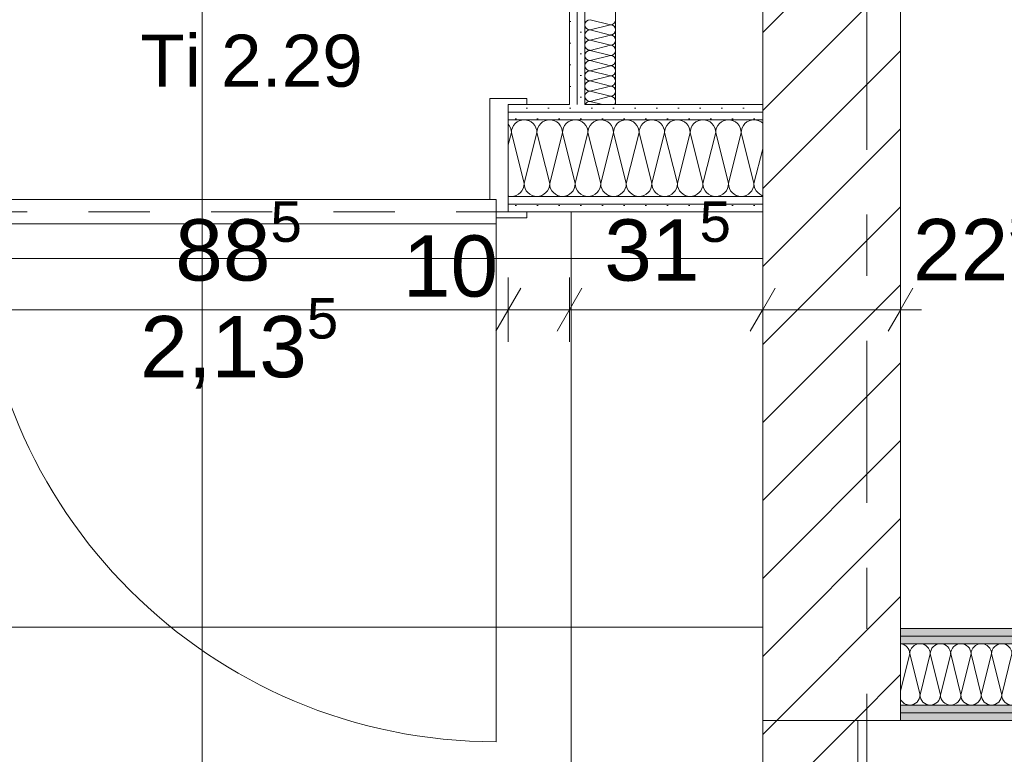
# Model space of a CAD drawing. Header units: metres. Extents: x -4 to 100, y -11 to 17.
# Tile 487 of 656: x 45.95 to 47.55, y 2.83 to 4.03. Entities that reach past the tile are written whole.
import ezdxf

# ---------------------------------------------------------------- set-up
doc = ezdxf.new("R2010")
doc.units = ezdxf.units.M
doc.header["$MEASUREMENT"] = 0
for name, pattern in [('Strichlinie doppelt', [0.546806, 0.264583, -0.105833, 0.070556, -0.105833]), ('Strichlinie eng', [0.115, 0.075, -0.04]), ('Wipeout_Contour', [1, 0, -1])]:
    doc.linetypes.add(name, pattern=pattern)
for name, color, linetype in [('152 - Bemaßung_ Beschriftung.Ausbau', 7, 'Continuous'), ('451 - Universal.Achsen Raster', 7, 'Continuous'), ('605 - Struktur.Wand Innen', 7, 'Continuous'), ('650 - Abdeckung.Fußboden Aufbau', 7, 'Continuous'), ('Neubau_606 - Struktur.Wand Innen Ausbau', 7, 'Continuous'), ('Neubau_650 - Abdeckung.Fußboden Aufbau', 7, 'Continuous')]:
    doc.layers.add(name, color=color, linetype=linetype)
doc.styles.add('ERSTELLTER_STIL_2', font='txt')
doc.dimstyles.new('ERSTELLTER_STIL__5', dxfattribs={"dimtxt": 0.1, "dimasz": 0.0532, "dimexe": 0.18, "dimexo": 0.0625, "dimgap": 0, "dimtad": 1, "dimtih": 1, "dimtoh": 1, "dimzin": 0, "dimdsep": 46, "dimtxsty": 'ERSTELLTER_STIL_2', "dimblk": 'ARROWHEAD_2', "dimblk1": 'ARROWHEAD_2', "dimblk2": 'ARROWHEAD_2', "dimcen": 0.09, "dimse1": 1, "dimse2": 1, "dimclrd": 7, "dimclre": 7, "dimclrt": 7, "dimazin": 0, "dimtfac": 1, "dimtdec": 4, "dimtmove": 0, "dimatfit": 3, "dimfxl": 1, "dimtolj": 1, "dimtzin": 0, "dimarcsym": 0})
pattern_1 = [(45, (0, 0), (-0.01767767, 0.01767767), [0, -0.025])]
pattern_2 = [(45, (0, 0), (-0.06363961, 0.06363961), [])]

# ---------------------------------------------------------------- blocks, each defined once
blk = doc.blocks.new('*X2')
at = {"layer": 'Neubau_606 - Struktur.Wand Innen Ausbau', "color": 7, "linetype": 'Continuous', "lineweight": 5}
for p, q in [((46.7465, 3.8607), (46.745, 3.8626)), ((46.7484, 3.8571), (46.7465, 3.8607)), ((46.7496, 3.8532), (46.7484, 3.8571)), ((46.7516, 3.8571), (46.7504, 3.8532)), ((46.7535, 3.8607), (46.7516, 3.8571)), ((46.7561, 3.8639), (46.7535, 3.8607)), ((46.7593, 3.8665), (46.7561, 3.8639)), ((46.7629, 3.8684), (46.7593, 3.8665)), ((46.7668, 3.8696), (46.7629, 3.8684)), ((46.7708, 3.87), (46.7668, 3.8696)), ((46.7749, 3.8696), (46.7708, 3.87)), ((46.7788, 3.8684), (46.7749, 3.8696)), ((46.7824, 3.8665), (46.7788, 3.8684)), ((46.7856, 3.8639), (46.7824, 3.8665)), ((46.7882, 3.8607), (46.7856, 3.8639)), ((46.7901, 3.8571), (46.7882, 3.8607)), ((46.7913, 3.8532), (46.7901, 3.8571)), ((46.7933, 3.8571), (46.7921, 3.8532)), ((46.7952, 3.8607), (46.7933, 3.8571)), ((46.7978, 3.8639), (46.7952, 3.8607)), ((46.8009, 3.8665), (46.7978, 3.8639)), ((46.8045, 3.8684), (46.8009, 3.8665)), ((46.8084, 3.8696), (46.8045, 3.8684)), ((46.8125, 3.87), (46.8084, 3.8696)), ((46.8166, 3.8696), (46.8125, 3.87)), ((46.8205, 3.8684), (46.8166, 3.8696)), ((46.8241, 3.8665), (46.8205, 3.8684)), ((46.8272, 3.8639), (46.8241, 3.8665)), ((46.8298, 3.8607), (46.8272, 3.8639)), ((46.8317, 3.8571), (46.8298, 3.8607)), ((46.8329, 3.8532), (46.8317, 3.8571)), ((46.8349, 3.8571), (46.8337, 3.8532)), ((46.8368, 3.8607), (46.8349, 3.8571)), ((46.8394, 3.8639), (46.8368, 3.8607)), ((46.8426, 3.8665), (46.8394, 3.8639)), ((46.8462, 3.8684), (46.8426, 3.8665)), ((46.8501, 3.8696), (46.8462, 3.8684)), ((46.8542, 3.87), (46.8501, 3.8696)), ((46.8582, 3.8696), (46.8542, 3.87)), ((46.8621, 3.8684), (46.8582, 3.8696)), ((46.8657, 3.8665), (46.8621, 3.8684)), ((46.8689, 3.8639), (46.8657, 3.8665)), ((46.8715, 3.8607), (46.8689, 3.8639)), ((46.8734, 3.8571), (46.8715, 3.8607)), ((46.8746, 3.8532), (46.8734, 3.8571)), ((46.8766, 3.8571), (46.8754, 3.8532)), ((46.8785, 3.8607), (46.8766, 3.8571)), ((46.8811, 3.8639), (46.8785, 3.8607)), ((46.8843, 3.8665), (46.8811, 3.8639)), ((46.8879, 3.8684), (46.8843, 3.8665)), ((46.8918, 3.8696), (46.8879, 3.8684)), ((46.8958, 3.87), (46.8918, 3.8696)), ((46.8999, 3.8696), (46.8958, 3.87)), ((46.9038, 3.8684), (46.8999, 3.8696)), ((46.9074, 3.8665), (46.9038, 3.8684)), ((46.9106, 3.8639), (46.9074, 3.8665)), ((46.9132, 3.8607), (46.9106, 3.8639)), ((46.9151, 3.8571), (46.9132, 3.8607)), ((46.9163, 3.8532), (46.9151, 3.8571)), ((46.9183, 3.8571), (46.9171, 3.8532)), ((46.9202, 3.8607), (46.9183, 3.8571)), ((46.9228, 3.8639), (46.9202, 3.8607)), ((46.9259, 3.8665), (46.9228, 3.8639)), ((46.9295, 3.8684), (46.9259, 3.8665)), ((46.9334, 3.8696), (46.9295, 3.8684)), ((46.9375, 3.87), (46.9334, 3.8696)), ((46.9416, 3.8696), (46.9375, 3.87)), ((46.9455, 3.8684), (46.9416, 3.8696)), ((46.9491, 3.8665), (46.9455, 3.8684)), ((46.9522, 3.8639), (46.9491, 3.8665)), ((46.9548, 3.8607), (46.9522, 3.8639)), ((46.9567, 3.8571), (46.9548, 3.8607)), ((46.9579, 3.8532), (46.9567, 3.8571)), ((46.9599, 3.8571), (46.9587, 3.8532)), ((46.9618, 3.8607), (46.9599, 3.8571)), ((46.9644, 3.8639), (46.9618, 3.8607)), ((46.9676, 3.8665), (46.9644, 3.8639)), ((46.9712, 3.8684), (46.9676, 3.8665)), ((46.9751, 3.8696), (46.9712, 3.8684)), ((46.9792, 3.87), (46.9751, 3.8696)), ((46.9832, 3.8696), (46.9792, 3.87)), ((46.9871, 3.8684), (46.9832, 3.8696)), ((46.9907, 3.8665), (46.9871, 3.8684)), ((46.9939, 3.8639), (46.9907, 3.8665)), ((46.9965, 3.8607), (46.9939, 3.8639)), ((46.9984, 3.8571), (46.9965, 3.8607)), ((46.9996, 3.8532), (46.9984, 3.8571)), ((47.0016, 3.8571), (47.0004, 3.8532)), ((47.0035, 3.8607), (47.0016, 3.8571)), ((47.0061, 3.8639), (47.0035, 3.8607)), ((47.0093, 3.8665), (47.0061, 3.8639)), ((47.0129, 3.8684), (47.0093, 3.8665)), ((47.0168, 3.8696), (47.0129, 3.8684)), ((47.0208, 3.87), (47.0168, 3.8696)), ((47.0249, 3.8696), (47.0208, 3.87)), ((47.0288, 3.8684), (47.0249, 3.8696)), ((47.0324, 3.8665), (47.0288, 3.8684)), ((47.0356, 3.8639), (47.0324, 3.8665)), ((47.0382, 3.8607), (47.0356, 3.8639)), ((47.0401, 3.8571), (47.0382, 3.8607)), ((47.0413, 3.8532), (47.0401, 3.8571)), ((47.0433, 3.8571), (47.0421, 3.8532)), ((47.0452, 3.8607), (47.0433, 3.8571)), ((47.0478, 3.8639), (47.0452, 3.8607)), ((47.0509, 3.8665), (47.0478, 3.8639)), ((47.0545, 3.8684), (47.0509, 3.8665)), ((47.0584, 3.8696), (47.0545, 3.8684)), ((47.0625, 3.87), (47.0584, 3.8696)), ((47.0666, 3.8696), (47.0625, 3.87)), ((47.0705, 3.8684), (47.0666, 3.8696)), ((47.0741, 3.8665), (47.0705, 3.8684)), ((47.0772, 3.8639), (47.0741, 3.8665)), ((47.0798, 3.8607), (47.0772, 3.8639)), ((47.0817, 3.8571), (47.0798, 3.8607)), ((47.0829, 3.8532), (47.0817, 3.8571)), ((47.0849, 3.8571), (47.0837, 3.8532)), ((47.0868, 3.8607), (47.0849, 3.8571)), ((47.0894, 3.8639), (47.0868, 3.8607)), ((47.0926, 3.8665), (47.0894, 3.8639)), ((47.0962, 3.8684), (47.0926, 3.8665)), ((47.1001, 3.8696), (47.0962, 3.8684)), ((47.1042, 3.87), (47.1001, 3.8696)), ((47.1082, 3.8696), (47.1042, 3.87)), ((47.1121, 3.8684), (47.1082, 3.8696)), ((47.1157, 3.8665), (47.1121, 3.8684)), ((47.1189, 3.8639), (47.1157, 3.8665)), ((47.1215, 3.8607), (47.1189, 3.8639)), ((47.1234, 3.8571), (47.1215, 3.8607)), ((47.1246, 3.8532), (47.1234, 3.8571)), ((47.1266, 3.8571), (47.1254, 3.8532)), ((47.1285, 3.8607), (47.1266, 3.8571)), ((47.1311, 3.8639), (47.1285, 3.8607)), ((47.1343, 3.8665), (47.1311, 3.8639)), ((47.1379, 3.8684), (47.1343, 3.8665)), ((47.1418, 3.8696), (47.1379, 3.8684)), ((47.1458, 3.87), (47.1418, 3.8696)), ((47.1499, 3.8696), (47.1458, 3.87)), ((47.1538, 3.8684), (47.1499, 3.8696)), ((47.1574, 3.8665), (47.1538, 3.8684)), ((47.16, 3.8644), (47.1574, 3.8665)), ((46.75, 3.8492), (46.745, 3.8291)), ((46.75, 3.8492), (46.7496, 3.8532)), ((46.7504, 3.8532), (46.75, 3.8492)), ((46.75, 3.8492), (46.7708, 3.7658)), ((46.7917, 3.8492), (46.7708, 3.7658)), ((46.7917, 3.8492), (46.7913, 3.8532)), ((46.7921, 3.8532), (46.7917, 3.8492)), ((46.7917, 3.8492), (46.8125, 3.7658)), ((46.8333, 3.8492), (46.8125, 3.7658)), ((46.8333, 3.8492), (46.8329, 3.8532)), ((46.8337, 3.8532), (46.8333, 3.8492)), ((46.8333, 3.8492), (46.8542, 3.7658)), ((46.875, 3.8492), (46.8542, 3.7658)), ((46.875, 3.8492), (46.8746, 3.8532)), ((46.8754, 3.8532), (46.875, 3.8492)), ((46.875, 3.8492), (46.8958, 3.7658)), ((46.9167, 3.8492), (46.8958, 3.7658)), ((46.9167, 3.8492), (46.9163, 3.8532)), ((46.9171, 3.8532), (46.9167, 3.8492)), ((46.9167, 3.8492), (46.9375, 3.7658)), ((46.9583, 3.8492), (46.9375, 3.7658)), ((46.9583, 3.8492), (46.9579, 3.8532)), ((46.9587, 3.8532), (46.9583, 3.8492)), ((46.9583, 3.8492), (46.9792, 3.7658)), ((47, 3.8492), (46.9792, 3.7658)), ((47, 3.8492), (46.9996, 3.8532)), ((47.0004, 3.8532), (47, 3.8492)), ((47, 3.8492), (47.0208, 3.7658)), ((47.0417, 3.8492), (47.0208, 3.7658)), ((47.0417, 3.8492), (47.0413, 3.8532)), ((47.0421, 3.8532), (47.0417, 3.8492)), ((47.0417, 3.8492), (47.0625, 3.7658)), ((47.0833, 3.8492), (47.0625, 3.7658)), ((47.0833, 3.8492), (47.0829, 3.8532)), ((47.0837, 3.8532), (47.0833, 3.8492)), ((47.0833, 3.8492), (47.1042, 3.7658)), ((47.125, 3.8492), (47.1042, 3.7658)), ((47.125, 3.8492), (47.1246, 3.8532)), ((47.1254, 3.8532), (47.125, 3.8492)), ((47.125, 3.8492), (47.1458, 3.7658)), ((47.16, 3.8224), (47.1458, 3.7658)), ((46.7692, 3.7579), (46.7704, 3.7618)), ((46.7704, 3.7618), (46.7708, 3.7658)), ((46.7708, 3.7658), (46.7712, 3.7618)), ((46.7712, 3.7618), (46.7724, 3.7579)), ((46.8109, 3.7579), (46.8121, 3.7618)), ((46.8121, 3.7618), (46.8125, 3.7658)), ((46.8125, 3.7658), (46.8129, 3.7618)), ((46.8129, 3.7618), (46.8141, 3.7579)), ((46.8526, 3.7579), (46.8538, 3.7618)), ((46.8538, 3.7618), (46.8542, 3.7658)), ((46.8542, 3.7658), (46.8546, 3.7618)), ((46.8546, 3.7618), (46.8558, 3.7579)), ((46.8942, 3.7579), (46.8954, 3.7618)), ((46.8954, 3.7618), (46.8958, 3.7658)), ((46.8958, 3.7658), (46.8962, 3.7618)), ((46.8962, 3.7618), (46.8974, 3.7579)), ((46.9359, 3.7579), (46.9371, 3.7618)), ((46.9371, 3.7618), (46.9375, 3.7658)), ((46.9375, 3.7658), (46.9379, 3.7618)), ((46.9379, 3.7618), (46.9391, 3.7579)), ((46.9776, 3.7579), (46.9788, 3.7618)), ((46.9788, 3.7618), (46.9792, 3.7658)), ((46.9792, 3.7658), (46.9796, 3.7618)), ((46.9796, 3.7618), (46.9808, 3.7579)), ((47.0192, 3.7579), (47.0204, 3.7618)), ((47.0204, 3.7618), (47.0208, 3.7658)), ((47.0208, 3.7658), (47.0212, 3.7618)), ((47.0212, 3.7618), (47.0224, 3.7579)), ((47.0609, 3.7579), (47.0621, 3.7618)), ((47.0621, 3.7618), (47.0625, 3.7658)), ((47.0625, 3.7658), (47.0629, 3.7618)), ((47.0629, 3.7618), (47.0641, 3.7579)), ((47.1026, 3.7579), (47.1038, 3.7618)), ((47.1038, 3.7618), (47.1042, 3.7658)), ((47.1042, 3.7658), (47.1046, 3.7618)), ((47.1046, 3.7618), (47.1058, 3.7579)), ((47.1442, 3.7579), (47.1454, 3.7618)), ((47.1454, 3.7618), (47.1458, 3.7658)), ((47.1458, 3.7658), (47.1462, 3.7618)), ((47.1462, 3.7618), (47.1474, 3.7579)), ((46.745, 3.7457), (46.7459, 3.7454)), ((46.7459, 3.7454), (46.75, 3.745)), ((46.75, 3.745), (46.7541, 3.7454)), ((46.7541, 3.7454), (46.758, 3.7466)), ((46.758, 3.7466), (46.7616, 3.7485)), ((46.7616, 3.7485), (46.7647, 3.7511)), ((46.7647, 3.7511), (46.7673, 3.7543)), ((46.7673, 3.7543), (46.7692, 3.7579)), ((46.7724, 3.7579), (46.7743, 3.7543)), ((46.7743, 3.7543), (46.7769, 3.7511)), ((46.7769, 3.7511), (46.7801, 3.7485)), ((46.7801, 3.7485), (46.7837, 3.7466)), ((46.7837, 3.7466), (46.7876, 3.7454)), ((46.7876, 3.7454), (46.7917, 3.745)), ((46.7917, 3.745), (46.7957, 3.7454)), ((46.7957, 3.7454), (46.7996, 3.7466)), ((46.7996, 3.7466), (46.8032, 3.7485)), ((46.8032, 3.7485), (46.8064, 3.7511)), ((46.8064, 3.7511), (46.809, 3.7543)), ((46.809, 3.7543), (46.8109, 3.7579)), ((46.8141, 3.7579), (46.816, 3.7543)), ((46.816, 3.7543), (46.8186, 3.7511)), ((46.8186, 3.7511), (46.8218, 3.7485)), ((46.8218, 3.7485), (46.8254, 3.7466)), ((46.8254, 3.7466), (46.8293, 3.7454)), ((46.8293, 3.7454), (46.8333, 3.745)), ((46.8333, 3.745), (46.8374, 3.7454)), ((46.8374, 3.7454), (46.8413, 3.7466)), ((46.8413, 3.7466), (46.8449, 3.7485)), ((46.8449, 3.7485), (46.8481, 3.7511)), ((46.8481, 3.7511), (46.8507, 3.7543)), ((46.8507, 3.7543), (46.8526, 3.7579)), ((46.8558, 3.7579), (46.8577, 3.7543)), ((46.8577, 3.7543), (46.8603, 3.7511)), ((46.8603, 3.7511), (46.8634, 3.7485)), ((46.8634, 3.7485), (46.867, 3.7466)), ((46.867, 3.7466), (46.8709, 3.7454)), ((46.8709, 3.7454), (46.875, 3.745)), ((46.875, 3.745), (46.8791, 3.7454)), ((46.8791, 3.7454), (46.883, 3.7466)), ((46.883, 3.7466), (46.8866, 3.7485)), ((46.8866, 3.7485), (46.8897, 3.7511)), ((46.8897, 3.7511), (46.8923, 3.7543)), ((46.8923, 3.7543), (46.8942, 3.7579)), ((46.8974, 3.7579), (46.8993, 3.7543)), ((46.8993, 3.7543), (46.9019, 3.7511)), ((46.9019, 3.7511), (46.9051, 3.7485)), ((46.9051, 3.7485), (46.9087, 3.7466)), ((46.9087, 3.7466), (46.9126, 3.7454)), ((46.9126, 3.7454), (46.9167, 3.745)), ((46.9167, 3.745), (46.9207, 3.7454)), ((46.9207, 3.7454), (46.9246, 3.7466)), ((46.9246, 3.7466), (46.9282, 3.7485)), ((46.9282, 3.7485), (46.9314, 3.7511)), ((46.9314, 3.7511), (46.934, 3.7543)), ((46.934, 3.7543), (46.9359, 3.7579)), ((46.9391, 3.7579), (46.941, 3.7543)), ((46.941, 3.7543), (46.9436, 3.7511)), ((46.9436, 3.7511), (46.9468, 3.7485)), ((46.9468, 3.7485), (46.9504, 3.7466)), ((46.9504, 3.7466), (46.9543, 3.7454)), ((46.9543, 3.7454), (46.9583, 3.745)), ((46.9583, 3.745), (46.9624, 3.7454)), ((46.9624, 3.7454), (46.9663, 3.7466)), ((46.9663, 3.7466), (46.9699, 3.7485)), ((46.9699, 3.7485), (46.9731, 3.7511)), ((46.9731, 3.7511), (46.9757, 3.7543)), ((46.9757, 3.7543), (46.9776, 3.7579)), ((46.9808, 3.7579), (46.9827, 3.7543)), ((46.9827, 3.7543), (46.9853, 3.7511)), ((46.9853, 3.7511), (46.9884, 3.7485)), ((46.9884, 3.7485), (46.992, 3.7466)), ((46.992, 3.7466), (46.9959, 3.7454)), ((46.9959, 3.7454), (47, 3.745)), ((47, 3.745), (47.0041, 3.7454)), ((47.0041, 3.7454), (47.008, 3.7466)), ((47.008, 3.7466), (47.0116, 3.7485)), ((47.0116, 3.7485), (47.0147, 3.7511)), ((47.0147, 3.7511), (47.0173, 3.7543)), ((47.0173, 3.7543), (47.0192, 3.7579)), ((47.0224, 3.7579), (47.0243, 3.7543)), ((47.0243, 3.7543), (47.0269, 3.7511)), ((47.0269, 3.7511), (47.0301, 3.7485)), ((47.0301, 3.7485), (47.0337, 3.7466)), ((47.0337, 3.7466), (47.0376, 3.7454)), ((47.0376, 3.7454), (47.0417, 3.745)), ((47.0417, 3.745), (47.0457, 3.7454)), ((47.0457, 3.7454), (47.0496, 3.7466)), ((47.0496, 3.7466), (47.0532, 3.7485)), ((47.0532, 3.7485), (47.0564, 3.7511)), ((47.0564, 3.7511), (47.059, 3.7543)), ((47.059, 3.7543), (47.0609, 3.7579)), ((47.0641, 3.7579), (47.066, 3.7543)), ((47.066, 3.7543), (47.0686, 3.7511)), ((47.0686, 3.7511), (47.0718, 3.7485)), ((47.0718, 3.7485), (47.0754, 3.7466)), ((47.0754, 3.7466), (47.0793, 3.7454)), ((47.0793, 3.7454), (47.0833, 3.745)), ((47.0833, 3.745), (47.0874, 3.7454)), ((47.0874, 3.7454), (47.0913, 3.7466)), ((47.0913, 3.7466), (47.0949, 3.7485)), ((47.0949, 3.7485), (47.0981, 3.7511)), ((47.0981, 3.7511), (47.1007, 3.7543)), ((47.1007, 3.7543), (47.1026, 3.7579)), ((47.1058, 3.7579), (47.1077, 3.7543)), ((47.1077, 3.7543), (47.1103, 3.7511)), ((47.1103, 3.7511), (47.1134, 3.7485)), ((47.1134, 3.7485), (47.117, 3.7466)), ((47.117, 3.7466), (47.1209, 3.7454)), ((47.1209, 3.7454), (47.125, 3.745)), ((47.125, 3.745), (47.1291, 3.7454)), ((47.1291, 3.7454), (47.133, 3.7466)), ((47.133, 3.7466), (47.1366, 3.7485)), ((47.1366, 3.7485), (47.1397, 3.7511)), ((47.1397, 3.7511), (47.1423, 3.7543)), ((47.1423, 3.7543), (47.1442, 3.7579)), ((47.1474, 3.7579), (47.1493, 3.7543)), ((47.1493, 3.7543), (47.1519, 3.7511)), ((47.1519, 3.7511), (47.1551, 3.7485)), ((47.1551, 3.7485), (47.1587, 3.7466)), ((47.1587, 3.7466), (47.16, 3.7462))]:
    blk.add_line(p, q, dxfattribs=at)
blk = doc.blocks.new('*X43')
at = {"layer": 'Neubau_606 - Struktur.Wand Innen Ausbau', "color": 7, "linetype": 'Continuous', "lineweight": 5}
for p, q in [((47.4, 2.9983), (47.385, 2.9382)), ((47.4, 2.9983), (47.4167, 2.9317)), ((47.4333, 2.9983), (47.4167, 2.9317)), ((47.4333, 2.9983), (47.45, 2.9317)), ((47.4667, 2.9983), (47.45, 2.9317)), ((47.4667, 2.9983), (47.4833, 2.9317)), ((47.5, 2.9983), (47.4833, 2.9317)), ((47.5, 2.9983), (47.5167, 2.9317)), ((47.5333, 2.9983), (47.5167, 2.9317)), ((47.5333, 2.9983), (47.55, 2.9317)), ((47.5667, 2.9983), (47.55, 2.9317))]:
    blk.add_line(p, q, dxfattribs=at)
for centre, start, end in [((47.3833, 2.9983), 0, 84.3888), ((47.4167, 2.9983), 90, 180), ((47.4167, 2.9983), 0, 90), ((47.45, 2.9983), 90, 180), ((47.45, 2.9983), 0, 90), ((47.4833, 2.9983), 90, 180), ((47.4833, 2.9983), 0, 90), ((47.5167, 2.9983), 90, 180), ((47.5167, 2.9983), 0, 90), ((47.55, 2.9983), 90, 180), ((47.55, 2.9983), 0, 90), ((47.4, 2.9317), 205.5482, 270), ((47.4, 2.9317), 270, 0), ((47.4333, 2.9317), 180, 270), ((47.4333, 2.9317), 270, 0), ((47.4667, 2.9317), 180, 270), ((47.4667, 2.9317), 270, 0), ((47.5, 2.9317), 180, 270), ((47.5, 2.9317), 270, 0), ((47.5333, 2.9317), 180, 270), ((47.5333, 2.9317), 270, 0), ((47.5667, 2.9317), 180, 270)]:
    blk.add_arc(centre, 0.0167, start, end, dxfattribs=at)
blk = doc.blocks.new('*X177')
at = {"layer": 'Neubau_606 - Struktur.Wand Innen Ausbau', "color": 7, "linetype": 'Continuous', "lineweight": 5}
for p, q in [((46.8783, 4.0333), (46.9117, 4.025)), ((46.8783, 4.0167), (46.9117, 4.025)), ((46.8783, 4.0167), (46.9117, 4.0083)), ((46.8783, 4), (46.9117, 4.0083)), ((46.8783, 4), (46.9117, 3.9917)), ((46.8783, 3.9833), (46.9117, 3.9917)), ((46.8783, 3.9833), (46.9117, 3.975)), ((46.8783, 3.9667), (46.9117, 3.975)), ((46.8783, 3.9667), (46.9117, 3.9583)), ((46.8783, 3.95), (46.9117, 3.9583)), ((46.8783, 3.95), (46.9117, 3.9417)), ((46.8783, 3.9333), (46.9117, 3.9417)), ((46.8783, 3.9333), (46.9117, 3.925)), ((46.8783, 3.9167), (46.9117, 3.925)), ((46.8783, 3.9167), (46.9117, 3.9083)), ((46.8783, 3.9), (46.9117, 3.9083)), ((46.8783, 3.9), (46.8984, 3.895))]:
    blk.add_line(p, q, dxfattribs=at)
for centre, start, end in [((46.8783, 4.025), 90, 180), ((46.9117, 4.0333), 270, 0), ((46.8783, 4.025), 180, 270), ((46.8783, 4.0083), 90, 180), ((46.9117, 4.0167), 0, 90), ((46.9117, 4.0167), 270, 0), ((46.8783, 4.0083), 180, 270), ((46.8783, 3.9917), 90, 180), ((46.9117, 4), 0, 90), ((46.9117, 4), 270, 0), ((46.8783, 3.9917), 180, 270), ((46.9117, 3.9833), 0, 90), ((46.8783, 3.975), 90, 180), ((46.8783, 3.975), 180, 270), ((46.9117, 3.9833), 270, 0), ((46.9117, 3.9667), 0, 90), ((46.8783, 3.9583), 90, 180), ((46.8783, 3.9583), 180, 270), ((46.9117, 3.9667), 270, 0), ((46.9117, 3.95), 0, 90), ((46.8783, 3.9417), 90, 180), ((46.8783, 3.9417), 180, 270), ((46.9117, 3.95), 270, 0), ((46.9117, 3.9333), 0, 90), ((46.8783, 3.925), 90, 180), ((46.8783, 3.925), 180, 270), ((46.9117, 3.9333), 270, 0), ((46.9117, 3.9167), 0, 90), ((46.8783, 3.9083), 90, 180), ((46.8783, 3.9083), 180, 270), ((46.9117, 3.9167), 270, 0), ((46.9117, 3.9), 0, 90), ((46.8783, 3.8917), 90, 156.5567), ((46.9117, 3.9), 322.9751, 0)]:
    blk.add_arc(centre, 0.00833, start, end, dxfattribs=at)
blk = doc.blocks.new('*D508')
at = {"layer": '152 - Bemaßung_ Beschriftung.Ausbau', "color": 7, "linetype": 'Continuous', "lineweight": 5}
for p, q in [((51.74, -4.6125), (51.74, -4.5075)), ((47.3352, -4.525), (47.2948, -4.595)), ((51.7602, -4.525), (51.7198, -4.595)), ((47.315, -4.56), (51.74, -4.56)), ((51.74, -4.56), (51.89, -4.56))]:
    blk.add_line(p, q, dxfattribs=at)
at = {"layer": '152 - Bemaßung_ Beschriftung.Ausbau', "color": 7, "lineweight": 5, "char_height": 0.1, "attachment_point": 7, "style": 'ERSTELLTER_STIL_2'}
for s, insert in [('\\A1;{\\pql;\\fArial|b0|i0|c0|p38;4,42\\fArial|b0|i0|c0|p38;\\A1{\\H.66x;\\S5^  ;}}', (49.2935, -4.5594)), ('\\A1;{\\pql;\\fArial|b0|i0|c0|p38;15}', (51.568, -4.54))]:
    blk.add_mtext(s, dxfattribs=dict(at, insert=insert))
blk = doc.blocks.new('ARROWHEAD_2')
at = {"color": 0, "linetype": 'Continuous', "lineweight": 0}
for p, q in [((-0.378, -0.655), (0.378, 0.655)), ((0, 0), (-1, 0))]:
    blk.add_line(p, q, dxfattribs=at)
blk = doc.blocks.new('*D700')
at = {"layer": '152 - Bemaßung_ Beschriftung.Ausbau', "color": 7, "linetype": 'Continuous', "lineweight": 5}
for p, q in [((45.495, 2.0975), (45.495, 2.2025)), ((47.16, 2.0975), (47.16, 2.2025)), ((45.5152, 2.185), (45.4748, 2.115)), ((47.1802, 2.185), (47.1398, 2.115)), ((45.495, 2.15), (47.16, 2.15))]:
    blk.add_line(p, q, dxfattribs=at)
at = {"layer": '152 - Bemaßung_ Beschriftung.Ausbau', "color": 7, "lineweight": 5, "char_height": 0.1, "attachment_point": 7, "style": 'ERSTELLTER_STIL_2'}
for s, insert in [('\\A1;{\\pql;\\fArial|b0|i0|c0|p38;15\\fArial|b0|i0|c0|p38;\\A1{\\H.66x;\\S5^  ;}}', (46.9379, 2.1684)), ('\\A1;{\\pql;\\fArial|b0|i0|c0|p38;1,66\\fArial|b0|i0|c0|p38;\\A1{\\H.66x;\\S49^  ;}}', (46.0435, 2.1506))]:
    blk.add_mtext(s, dxfattribs=dict(at, insert=insert))
blk = doc.blocks.new('*D701')
at = {"layer": '152 - Bemaßung_ Beschriftung.Ausbau', "color": 7, "linetype": 'Continuous', "lineweight": 5}
for p, q in [((47.16, 2.0975), (47.16, 2.2025)), ((47.315, 2.0975), (47.315, 2.2025)), ((47.1802, 2.185), (47.1398, 2.115)), ((47.2948, 2.115), (47.3352, 2.185)), ((47.16, 2.15), (47.315, 2.15)), ((47.315, 2.15), (47.3492, 2.15))]:
    blk.add_line(p, q, dxfattribs=at)
blk = doc.blocks.new('*D702')
at = {"layer": '152 - Bemaßung_ Beschriftung.Ausbau', "color": 7, "linetype": 'Continuous', "lineweight": 5}
for p, q in [((45.86, 3.5075), (45.86, 3.6125)), ((46.745, 3.5075), (46.745, 3.6125)), ((45.8802, 3.595), (45.8398, 3.525)), ((46.7652, 3.595), (46.7248, 3.525)), ((45.8258, 3.56), (45.86, 3.56)), ((45.86, 3.56), (46.745, 3.56))]:
    blk.add_line(p, q, dxfattribs=at)
at = {"layer": '152 - Bemaßung_ Beschriftung.Ausbau', "color": 7, "lineweight": 5, "char_height": 0.1, "attachment_point": 7, "style": 'ERSTELLTER_STIL_2'}
for s, insert in [('\\A1;{\\pql;\\fArial|b0|i0|c0|p38;88\\fArial|b0|i0|c0|p38;\\A1{\\H.66x;\\S5^  ;}}', (46.2016, 3.5784)), ('\\A1;{\\pql;\\fArial|b0|i0|c0|p38;2,13\\fArial|b0|i0|c0|p38;\\A1{\\H.66x;\\S5^  ;}}', (46.1444, 3.4206)), ('\\A1;{\\pql;\\fArial|b0|i0|c0|p38;10}', (46.573, 3.58))]:
    blk.add_mtext(s, dxfattribs=dict(at, insert=insert))
blk = doc.blocks.new('*D703')
at = {"layer": '152 - Bemaßung_ Beschriftung.Ausbau', "color": 7, "linetype": 'Continuous', "lineweight": 5}
for p, q in [((46.745, 3.5075), (46.745, 3.6125)), ((46.845, 3.5075), (46.845, 3.6125)), ((46.7652, 3.595), (46.7248, 3.525)), ((46.8652, 3.595), (46.8248, 3.525)), ((46.745, 3.56), (46.845, 3.56))]:
    blk.add_line(p, q, dxfattribs=at)
blk = doc.blocks.new('*D704')
at = {"layer": '152 - Bemaßung_ Beschriftung.Ausbau', "color": 7, "linetype": 'Continuous', "lineweight": 5}
for p, q in [((46.845, 3.5075), (46.845, 3.6125)), ((47.16, 3.5075), (47.16, 3.6125)), ((46.8652, 3.595), (46.8248, 3.525)), ((47.1802, 3.595), (47.1398, 3.525)), ((46.845, 3.56), (47.16, 3.56))]:
    blk.add_line(p, q, dxfattribs=at)
at = {"layer": '152 - Bemaßung_ Beschriftung.Ausbau', "color": 7, "lineweight": 5, "insert": (46.9016, 3.5783), "char_height": 0.1, "attachment_point": 7, "style": 'ERSTELLTER_STIL_2'}
blk.add_mtext('\\A1;{\\pql;\\fArial|b0|i0|c0|p38;31\\fArial|b0|i0|c0|p38;\\A1{\\H.66x;\\S5^  ;}}', dxfattribs=at)
blk = doc.blocks.new('*D705')
at = {"layer": '152 - Bemaßung_ Beschriftung.Ausbau', "color": 7, "linetype": 'Continuous', "lineweight": 5}
for p, q in [((47.16, 3.5075), (47.16, 3.6125)), ((47.385, 3.5075), (47.385, 3.6125)), ((47.1802, 3.595), (47.1398, 3.525)), ((47.3648, 3.525), (47.4052, 3.595)), ((47.16, 3.56), (47.385, 3.56)), ((47.385, 3.56), (47.4192, 3.56))]:
    blk.add_line(p, q, dxfattribs=at)
at = {"layer": '152 - Bemaßung_ Beschriftung.Ausbau', "color": 7, "lineweight": 5, "insert": (47.4052, 3.5789), "char_height": 0.1, "attachment_point": 7, "style": 'ERSTELLTER_STIL_2'}
blk.add_mtext('\\A1;{\\pql;\\fArial|b0|i0|c0|p38;22\\fArial|b0|i0|c0|p38;\\A1{\\H.66x;\\S5^  ;}}', dxfattribs=at)

msp = doc.modelspace()

# ---------------------------------------------------------------- hatches: boundary and pattern name
at = {"layer": 'Neubau_606 - Struktur.Wand Innen Ausbau', "linetype": 'Continuous', "lineweight": 0, "true_color": 0x000000}
h = msp.add_hatch(dxfattribs=at)
h.set_pattern_fill('Gips_0001', color=18, style=0, pattern_type=2)
h.set_pattern_definition(pattern_1)
h.paths.add_polyline_path([(46.845, 5.1), (46.845, 3.895), (46.8575, 3.895), (46.8575, 5.1)])
h = msp.add_hatch(dxfattribs=at)
h.set_pattern_fill('Gips_0001', color=18, style=0, pattern_type=2)
h.set_pattern_definition(pattern_1)
h.paths.add_polyline_path([(46.87, 5.1), (46.8575, 5.1), (46.8575, 3.895), (46.87, 3.895)])
h = msp.add_hatch(dxfattribs=at)
h.set_pattern_fill('Gips_0001', color=18, style=0, pattern_type=2)
h.set_pattern_definition(pattern_1)
h.paths.add_polyline_path([(46.745, 3.8825), (47.16, 3.8825), (47.16, 3.895), (46.745, 3.895)])
h = msp.add_hatch(dxfattribs=at)
h.set_pattern_fill('Gips_0001', color=18, style=0, pattern_type=2)
h.set_pattern_definition(pattern_1)
h.paths.add_polyline_path([(47.16, 3.8825), (46.745, 3.8825), (46.745, 3.87), (47.16, 3.87)])
h = msp.add_hatch(dxfattribs=at)
h.set_pattern_fill('Gips_0001', color=18, style=0, pattern_type=2)
h.set_pattern_definition(pattern_1)
h.paths.add_polyline_path([(47.16, 3.745), (46.745, 3.745), (46.745, 3.7325), (47.16, 3.7325)])
h = msp.add_hatch(dxfattribs=at)
h.set_pattern_fill('Gips_0001', color=18, style=0, pattern_type=2)
h.set_pattern_definition(pattern_1)
h.paths.add_polyline_path([(46.745, 3.72), (47.16, 3.72), (47.16, 3.7325), (46.745, 3.7325)])
at = {"layer": 'Neubau_650 - Abdeckung.Fußboden Aufbau', "linetype": 'Continuous', "lineweight": 13, "true_color": 0xafafaf}
h = msp.add_hatch(dxfattribs=at)
h.set_pattern_fill('Raster_60x60_Fuge_2mm_0001', color=253, style=0, pattern_type=2)
h.set_pattern_definition([(0, (46.245, 4.8475), (0, 0.602), []), (90, (46.245, 4.8475), (-0.602, 0), [])])
h.paths.add_polyline_path([(44.71, 3.895), (45.86, 3.895), (45.86, 3.72), (46.745, 3.72), (46.745, 3.895), (46.845, 3.895), (46.845, 5.76), (44.71, 5.76)])
h = msp.add_hatch(dxfattribs=at)
h.set_pattern_fill('Raster_60x60_Fuge_2mm_0001', color=253, style=0, pattern_type=2)
h.set_pattern_definition([(0, (46.245, 3.6435), (0, 0.602), []), (90, (46.245, 3.6435), (-0.602, 0), [])])
h.paths.add_polyline_path([(47.16, 3.72), (43.965, 3.72), (43.965, 0.505), (44.215, 0.505), (44.215, 0.255), (47.16, 0.255)])

# ---------------------------------------------------------------- linework, layer by layer
at = {"layer": '650 - Abdeckung.Fußboden Aufbau', "color": 7, "linetype": 'Continuous', "lineweight": 13, "flags": 128}
msp.add_lwpolyline([(51.74, 3.04), (51.74, 5.785), (47.49, 5.785), (47.49, 5.19), (47.385, 5.19), (47.385, 3.04)], close=True, dxfattribs=at)
msp.add_lwpolyline([(51.765, 2.89), (47.315, 2.89), (47.315, 0.71)], dxfattribs=at)
at = {"layer": 'Neubau_606 - Struktur.Wand Innen Ausbau', "color": 1, "linetype": 'Continuous', "lineweight": 5}
for p, q in [((46.8575, 5.1), (46.8575, 3.895)), ((46.87, 5.1), (46.87, 3.895))]:
    msp.add_line(p, q, dxfattribs=at)
at = {"layer": 'Neubau_606 - Struktur.Wand Innen Ausbau', "color": 1, "linetype": 'Continuous', "lineweight": 13}
for p, q in [((46.715, 3.905), (46.715, 3.74)), ((46.775, 3.905), (46.715, 3.905)), ((46.775, 3.895), (46.775, 3.905)), ((46.745, 3.895), (46.745, 3.8825)), ((46.745, 3.72), (46.745, 3.895)), ((46.745, 3.895), (46.775, 3.895)), ((46.745, 3.895), (46.745, 3.8825)), ((46.745, 3.895), (46.745, 3.8825)), ((46.745, 3.8825), (46.745, 3.87)), ((46.745, 3.8825), (46.745, 3.87)), ((46.745, 3.8825), (46.745, 3.87)), ((47.16, 3.87), (46.745, 3.87)), ((46.745, 3.87), (46.745, 3.745)), ((46.745, 3.87), (46.745, 3.745)), ((46.745, 3.87), (46.745, 3.745)), ((47.16, 3.745), (46.745, 3.745)), ((46.745, 3.745), (46.745, 3.7325)), ((46.745, 3.745), (46.745, 3.7325)), ((46.745, 3.745), (46.745, 3.7325)), ((45.88, 3.74), (46.725, 3.74)), ((46.715, 3.74), (46.725, 3.74)), ((46.725, 3.74), (46.725, 3.71)), ((46.725, 3.74), (46.725, 3.7)), ((46.745, 3.7325), (46.745, 3.72)), ((46.745, 3.7325), (46.745, 3.72)), ((46.745, 3.7325), (46.745, 3.72)), ((46.775, 3.72), (46.745, 3.72)), ((46.775, 3.71), (46.775, 3.72)), ((46.725, 3.7), (45.88, 3.7)), ((46.725, 3.71), (46.775, 3.71)), ((46.725, 3.7), (46.725, 2.855))]:
    msp.add_line(p, q, dxfattribs=at)
at = {"layer": 'Neubau_606 - Struktur.Wand Innen Ausbau', "color": 1, "linetype": 'Continuous', "lineweight": 9}
for p, q in [((47.16, 3.8825), (46.745, 3.8825)), ((47.16, 3.7325), (46.745, 3.7325))]:
    msp.add_line(p, q, dxfattribs=at)
at = {"layer": 'Neubau_606 - Struktur.Wand Innen Ausbau', "color": 1, "linetype": 'Continuous', "lineweight": 5, "flags": 128}
for points in [[(46.845, 5.1), (46.845, 3.895)], [(46.92, 3.895), (46.92, 5.1)], [(46.87, 3.895), (46.92, 3.895)]]:
    msp.add_lwpolyline(points, dxfattribs=at)
at = {"layer": 'Neubau_606 - Struktur.Wand Innen Ausbau', "color": 1, "linetype": 'Continuous', "lineweight": 13, "flags": 128}
for points in [[(46.845, 3.895), (46.745, 3.895)], [(47.16, 3.895), (46.87, 3.895)], [(47.16, 3.72), (47.16, 3.895)], [(46.745, 3.72), (47.16, 3.72)]]:
    msp.add_lwpolyline(points, dxfattribs=at)
at = {"layer": 'Neubau_606 - Struktur.Wand Innen Ausbau', "color": 1, "linetype": 'Continuous', "lineweight": 9}
msp.add_arc((46.725, 3.7), 0.845, 180, 270, dxfattribs=at)
at = {"layer": 'Neubau_650 - Abdeckung.Fußboden Aufbau', "color": 1, "linetype": 'Continuous', "lineweight": 13, "flags": 128}
for points in [[(46.745, 3.72), (46.745, 3.895), (46.845, 3.895), (46.845, 5.76), (44.71, 5.76), (44.71, 3.895)], [(47.16, 3.72), (47.16, 0.255), (44.215, 0.255), (44.215, 0.505), (43.965, 0.505), (43.965, 3.72), (45.86, 3.72)], [(46.745, 3.72), (47.16, 3.72)]]:
    msp.add_lwpolyline(points, dxfattribs=at)
at = {"layer": 'Neubau_650 - Abdeckung.Fußboden Aufbau', "color": 1, "linetype": 'Strichlinie eng', "lineweight": 13, "flags": 128}
msp.add_lwpolyline([(45.86, 3.72), (46.745, 3.72)], dxfattribs=at)

# ---------------------------------------------------------------- block references
at = {"layer": 'Neubau_606 - Struktur.Wand Innen Ausbau', "color": 1, "lineweight": 13}
for name in ['*X177', '*X2']:
    msp.add_blockref(name, (0, 0), dxfattribs=at)

# ---------------------------------------------------------------- texts
at = {"layer": 'Neubau_606 - Struktur.Wand Innen Ausbau', "color": 1, "lineweight": 13, "insert": (46.326, 3.9227), "char_height": 0.085, "attachment_point": 8, "rotation": 360, "style": 'ERSTELLTER_STIL_2'}
msp.add_mtext('\\A1;{\\pqc;\\pt0;\\fArial|b0|i0|c0|p38;\\C7;Ti 2.29}', dxfattribs=at)

# ---------------------------------------------------------------- dimensions: what is measured, and where the dimension line sits
at = {"layer": '152 - Bemaßung_ Beschriftung.Ausbau', "color": 7, "linetype": 'Continuous', "lineweight": 5}
for base, p1, p2, picture, middle in [((46.7449877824, 3.5599967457), (45.8599877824, 3.8949970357), (46.7449877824, 3.8949964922), '*D702', (46.4128540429, 3.629996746)), ((46.845, 3.56), (46.745, 3.895), (46.845, 3.935), '*D703', (46.6492, 3.63))]:
    dim = msp.add_linear_dim(base=base, p1=p1, p2=p2, dimstyle='ERSTELLTER_STIL__5', dxfattribs=at)
    dim.commit()
    dim.dimension.update_dxf_attribs({"geometry": picture, "text_midpoint": middle, "dimtype": 160})

# ---------------------------------------------------------------- next in the draw order: wipeouts: each hides what was drawn before it
at = {"color": 254, "linetype": 'Wipeout_Contour', "lineweight": 0, "ltscale": 189.145615}
msp.add_wipeout([(47.315, 0.7), (47.315, 2.89), (47.16, 2.89), (47.16, 0.7)], dxfattribs=at).dxf.layer = '605 - Struktur.Wand Innen'

# ---------------------------------------------------------------- next in the draw order: hatches: boundary and pattern name
at = {"layer": '605 - Struktur.Wand Innen', "linetype": 'Continuous', "lineweight": 0, "true_color": 0x000000}
h = msp.add_hatch(dxfattribs=at)
h.set_pattern_fill('MW_Ziegel_0001', color=18, style=0, pattern_type=2)
h.set_pattern_definition(pattern_2)
h.paths.add_polyline_path([(47.315, 0.7), (47.315, 2.89), (47.16, 2.89), (47.16, 0.7)])

# ---------------------------------------------------------------- next in the draw order: linework, layer by layer
at = {"layer": '605 - Struktur.Wand Innen', "color": 7, "linetype": 'Continuous', "lineweight": 18, "flags": 128}
for points in [[(47.315, 2.89), (47.16, 2.89)], [(47.16, 2.89), (47.16, 0.7)], [(47.315, 0.7), (47.315, 2.89)]]:
    msp.add_lwpolyline(points, dxfattribs=at)

# ---------------------------------------------------------------- next in the draw order: wipeouts: each hides what was drawn before it
at = {"color": 254, "linetype": 'Wipeout_Contour', "lineweight": 0, "ltscale": 189.821255}
msp.add_wipeout([(47.16, 2.89), (47.385, 2.89), (47.385, 5.1), (47.16, 5.1)], dxfattribs=at).dxf.layer = '605 - Struktur.Wand Innen'

# ---------------------------------------------------------------- next in the draw order: hatches: boundary and pattern name
at = {"layer": '605 - Struktur.Wand Innen', "linetype": 'Continuous', "lineweight": 0, "true_color": 0x000000}
h = msp.add_hatch(dxfattribs=at)
h.set_pattern_fill('MW_Ziegel_0001', color=18, style=0, pattern_type=2)
h.set_pattern_definition(pattern_2)
h.paths.add_polyline_path([(47.16, 2.89), (47.385, 2.89), (47.385, 5.1), (47.16, 5.1)])
at = {"layer": 'Neubau_606 - Struktur.Wand Innen Ausbau', "linetype": 'Continuous', "lineweight": 0, "true_color": 0x000000}
h = msp.add_hatch(dxfattribs=at)
h.set_pattern_fill('Gips_0001', color=18, style=0, pattern_type=2)
h.set_pattern_definition(pattern_1)
h.paths.add_polyline_path([(47.385, 3.04), (47.385, 3.0275), (51.6999, 3.0275), (51.6999, 3.04)])
h = msp.add_hatch(dxfattribs=at)
h.set_pattern_fill('Gips_0001', color=18, style=0, pattern_type=2)
h.set_pattern_definition(pattern_1)
h.paths.add_polyline_path([(47.385, 3.0275), (47.385, 3.015), (51.6999, 3.015), (51.6999, 3.0275)])
h = msp.add_hatch(dxfattribs=at)
h.set_pattern_fill('Gips_0001', color=18, style=0, pattern_type=2)
h.set_pattern_definition(pattern_1)
h.paths.add_polyline_path([(47.385, 2.915), (47.385, 2.9025), (51.6999, 2.9025), (51.6999, 2.915)])
h = msp.add_hatch(dxfattribs=at)
h.set_pattern_fill('Gips_0001', color=18, style=0, pattern_type=2)
h.set_pattern_definition(pattern_1)
h.paths.add_polyline_path([(47.385, 2.9025), (47.385, 2.89), (51.6999, 2.89), (51.6999, 2.9025)])

# ---------------------------------------------------------------- next in the draw order: linework, layer by layer
at = {"layer": '451 - Universal.Achsen Raster', "color": 160, "linetype": 'Strichlinie doppelt', "lineweight": 9, "true_color": 0x3232ff}
msp.add_line((47.33, -10.585), (47.33, 16.355), dxfattribs=at)
at = {"layer": '605 - Struktur.Wand Innen', "color": 7, "linetype": 'Continuous', "lineweight": 18, "flags": 128}
for points in [[(47.16, 5.1), (47.16, 2.89)], [(47.385, 2.89), (47.385, 5.1)], [(47.16, 2.89), (47.385, 2.89)]]:
    msp.add_lwpolyline(points, dxfattribs=at)
at = {"layer": 'Neubau_606 - Struktur.Wand Innen Ausbau', "color": 1, "linetype": 'Continuous', "lineweight": 9}
for p, q in [((51.6999, 3.0275), (47.385, 3.0275)), ((51.6999, 2.9025), (47.385, 2.9025))]:
    msp.add_line(p, q, dxfattribs=at)
at = {"layer": 'Neubau_606 - Struktur.Wand Innen Ausbau', "color": 1, "linetype": 'Continuous', "lineweight": 13}
for p, q in [((51.6999, 3.015), (47.385, 3.015)), ((51.6999, 2.915), (47.385, 2.915))]:
    msp.add_line(p, q, dxfattribs=at)
at = {"layer": 'Neubau_606 - Struktur.Wand Innen Ausbau', "color": 1, "linetype": 'Continuous', "lineweight": 13, "flags": 128}
for points in [[(51.6999, 3.04), (47.385, 3.04)], [(47.385, 3.04), (47.385, 2.89)], [(47.385, 2.89), (51.6999, 2.89)]]:
    msp.add_lwpolyline(points, dxfattribs=at)

# ---------------------------------------------------------------- next in the draw order: block references
at = {"layer": 'Neubau_606 - Struktur.Wand Innen Ausbau', "color": 1, "lineweight": 13}
msp.add_blockref('*X43', (0, 0), dxfattribs=at)

# ---------------------------------------------------------------- next in the draw order: dimensions: what is measured, and where the dimension line sits
at = {"layer": '152 - Bemaßung_ Beschriftung.Ausbau', "color": 7, "linetype": 'Continuous', "lineweight": 5}
for base, p1, p2, picture, middle in [((47.15998, 3.56), (46.84499, 3.935), (47.15998, 3.895), '*D704', (47.11285, 3.63)), ((47.38496, 3.56), (47.15998, 3.895), (47.38496, 2.89), '*D705', (47.61649, 3.63)), ((47.15997, 2.15002), (45.49502, 3.895), (47.15997, 3.72), '*D700', (46.34651, 2.22002)), ((47.314975, 2.150018), (47.159968, 3.719996), (47.314975, 2.89), '*D701', (47.149176, 2.220018))]:
    dim = msp.add_linear_dim(base=base, p1=p1, p2=p2, dimstyle='ERSTELLTER_STIL__5', dxfattribs=at)
    dim.commit()
    dim.dimension.update_dxf_attribs({"geometry": picture, "text_midpoint": middle, "dimtype": 160})
dim = msp.add_linear_dim(base=(51.73998, -4.56), p1=(47.31497, 1.79499), p2=(51.73998, 3.24249), angle=0, dimstyle='ERSTELLTER_STIL__5', dxfattribs=at)
dim.commit()
dim.dimension.update_dxf_attribs({"geometry": '*D508', "text_midpoint": (49.55846, -4.49), "dimtype": 160})

doc.saveas('drawing.dxf')
